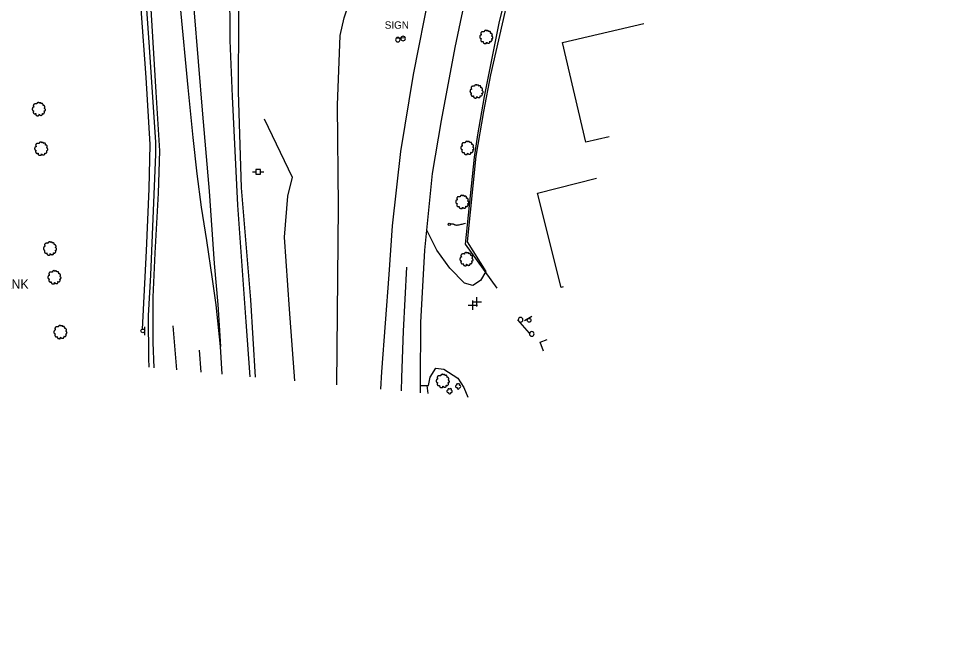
# Model space of a CAD drawing. Extents: x 1901471 to 1963503, y 756461 to 799997.
# Drawn here: x 1912023.9 to 1912523.3, y 760649.8 to 760985.7 of the extents above; entities that cross this region are included whole.
import ezdxf

# ---------------------------------------------------------------- set-up
doc = ezdxf.new("R2010")
doc.units = 0
for name, color, linetype in [('Default', 7, 'Continuous'), ('RD_EX_Bldg', 7, 'Continuous'), ('RD_EX_BldgApp', 7, 'Continuous'), ('RD_EX_Fence_Other', 7, 'Continuous'), ('RD_EX_GuardRail', 7, 'Continuous'), ('RD_EX_Misc', 7, 'Continuous'), ('RD_EX_Road', 7, 'Continuous'), ('RD_EX_SU_Telecom', 7, 'Continuous'), ('RD_EX_UT', 7, 'Continuous'), ('RD_EX_VEG', 7, 'Continuous'), ('RD_TX_RoadID', 7, 'Continuous')]:
    doc.layers.add(name, color=color, linetype=linetype)

# ---------------------------------------------------------------- blocks, each defined once
blk = doc.blocks.new('PP')
at = {"layer": 'RD_EX_UT'}
for p, q in [((2.490916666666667, 2.5090833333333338), (-2.5090833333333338, 2.5090833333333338)), ((-2.5090833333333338, 2.5090833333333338), (-2.5090833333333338, -2.490916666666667)), ((2.490916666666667, -2.490916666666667), (2.490916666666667, 2.5090833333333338)), ((-5.940166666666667, -0.053333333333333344), (-2.4710000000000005, -0.053333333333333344)), ((-2.5090833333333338, -2.490916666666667), (2.490916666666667, -2.490916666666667)), ((2.4194166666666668, -0.053333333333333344), (6.0598333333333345, -0.053333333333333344))]:
    blk.add_line(p, q, dxfattribs=at)
blk = doc.blocks.new('T2')
at = {"layer": 'RD_EX_VEG'}
for points in [[(0.05233333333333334, 7.213166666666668), (-0.24750000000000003, 7.238166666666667), (-0.5723333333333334, 7.138166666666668), (-0.8222500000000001, 7.038250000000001), (-1.0471666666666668, 6.963250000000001), (-1.2720833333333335, 6.863250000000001), (-1.5719166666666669, 6.688416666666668), (-1.7968333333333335, 6.488416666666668), (-1.9218333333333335, 6.2385833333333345), (-1.9718333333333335, 6.013666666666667), (-2.0217500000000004, 5.738833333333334), (-2.0217500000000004, 5.563833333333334), (-2.146666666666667, 5.538833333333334), (-2.296666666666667, 5.563833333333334), (-2.5465000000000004, 5.638833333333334), (-2.796416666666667, 5.638833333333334), (-3.0463333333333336, 5.638833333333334), (-3.3961666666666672, 5.613833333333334), (-3.7460000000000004, 5.613833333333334), (-4.020833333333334, 5.563833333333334), (-4.345750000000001, 5.513916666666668), (-4.720583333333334, 5.389000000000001), (-5.0704166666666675, 5.264000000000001), (-5.37025, 5.014083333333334), (-5.620166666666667, 4.539333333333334), (-5.745166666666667, 4.189500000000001), (-5.895083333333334, 3.9395833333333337), (-5.745166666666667, 3.489833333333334), (-5.570166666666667, 3.139916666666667), (-5.545250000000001, 2.9400000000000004), (-5.470250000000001, 2.5152500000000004), (-5.37025, 2.2903333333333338), (-5.245333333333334, 2.0903333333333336), (-5.320250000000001, 2.065416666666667), (-5.695166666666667, 2.015416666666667), (-5.995000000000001, 1.9155000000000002), (-6.419833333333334, 1.6905833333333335), (-6.644750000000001, 1.465666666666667), (-6.744750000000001, 1.1407500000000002), (-6.769666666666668, 0.7909166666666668), (-6.869583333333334, 0.5910833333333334), (-6.944583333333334, 0.3161666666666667), (-6.969583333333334, 0.2411666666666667), (-7.019583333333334, -0.08366666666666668), (-6.9195833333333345, -0.5335000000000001), (-6.894583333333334, -0.8833333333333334), (-6.769666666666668, -1.1082500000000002), (-6.619750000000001, -1.2830833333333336), (-6.444833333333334, -1.5330000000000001), (-6.045000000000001, -1.7579166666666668), (-5.7201666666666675, -1.8579166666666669), (-5.520250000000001, -1.8828333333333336), (-5.695166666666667, -2.382666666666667), (-5.745166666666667, -2.7325000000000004), (-5.870083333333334, -3.132333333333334), (-5.870083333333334, -3.2072500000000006), (-5.920000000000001, -3.682083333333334), (-5.770166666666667, -4.007000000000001), (-5.695166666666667, -4.38175), (-5.520250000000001, -4.606666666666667), (-5.245333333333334, -4.906583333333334), (-4.9205000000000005, -5.131416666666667), (-4.420666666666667, -5.256416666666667), (-4.020833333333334, -5.231416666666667), (-3.4460833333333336, -5.056500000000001), (-3.1962500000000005, -4.9815000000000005), (-3.2212500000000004, -5.156416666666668), (-3.1962500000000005, -5.531333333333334), (-3.1962500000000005, -5.956083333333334), (-3.0463333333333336, -6.280916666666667), (-2.946333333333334, -6.555833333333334), (-2.796416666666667, -6.805750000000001), (-2.4715000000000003, -7.030583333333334), (-2.07175, -7.1055833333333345), (-1.6469166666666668, -7.2555000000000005), (-1.1970833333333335, -7.330500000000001), (-0.6973333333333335, -7.355500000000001), (-0.09758333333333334, -7.205583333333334), (0.17725000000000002, -7.080583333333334), (0.27725000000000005, -6.905666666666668), (0.47716666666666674, -6.530833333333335), (0.4271666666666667, -6.3059166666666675), (0.4521666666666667, -5.706166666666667), (0.5520833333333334, -5.881166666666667), (0.7270833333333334, -6.231000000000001), (1.2268333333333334, -6.530833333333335), (1.626666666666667, -6.705750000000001), (2.101416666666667, -6.8557500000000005), (2.4013333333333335, -6.930666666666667), (2.8760833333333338, -6.8557500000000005), (3.2510000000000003, -6.780750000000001), (3.6257500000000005, -6.655750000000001), (3.9256666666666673, -6.380916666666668), (4.100583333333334, -6.106000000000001), (4.1505833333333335, -5.831166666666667), (4.2255, -5.456333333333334), (4.275500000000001, -5.281416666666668)], [(4.275500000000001, -5.281416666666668), (4.200583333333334, -5.106416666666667), (4.1505833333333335, -4.856583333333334), (4.2255, -4.881583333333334), (4.4004166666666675, -4.931583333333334), (4.675333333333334, -5.056500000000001), (4.900250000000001, -5.131416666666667), (5.225083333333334, -5.106416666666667), (5.500000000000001, -5.006500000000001), (5.949750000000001, -4.731583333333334), (6.224666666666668, -4.256833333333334), (6.499500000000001, -3.8570000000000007), (6.5745000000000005, -3.5321666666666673), (6.524500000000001, -3.3072500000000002), (6.499500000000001, -2.8075000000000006), (6.299583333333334, -2.5575833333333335), (6.249583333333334, -2.432666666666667), (6.1496666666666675, -2.0328333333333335), (6.224666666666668, -1.9828333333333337), (6.499500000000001, -1.9328333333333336), (6.874333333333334, -1.8079166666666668), (7.149250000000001, -1.6830000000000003), (7.374166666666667, -1.5080000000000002), (7.449083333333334, -1.2830833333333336), (7.424166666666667, -0.8833333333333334), (7.4740833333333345, -0.48350000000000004), (7.399166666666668, -0.3335), (7.299166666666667, -0.1836666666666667), (7.224166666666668, 0.016333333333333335), (7.074250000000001, 0.16616666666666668), (6.974333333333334, 0.3161666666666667), (6.874333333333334, 0.41608333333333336), (6.749416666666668, 0.5660833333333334), (6.5745000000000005, 0.6910000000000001), (6.424583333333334, 0.7410000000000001), (6.374583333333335, 0.8909166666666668), (6.524500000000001, 1.0908333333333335), (6.5745000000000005, 1.1907500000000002), (6.599416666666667, 1.4156666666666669), (6.824416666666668, 1.7655000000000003), (6.874333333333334, 2.1653333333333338), (6.824416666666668, 2.590166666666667), (6.774416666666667, 2.8650833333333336), (6.624416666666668, 3.139916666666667), (6.424583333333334, 3.3898333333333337), (6.299583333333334, 3.5647500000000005), (6.124666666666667, 3.689666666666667), (5.799833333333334, 3.814666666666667), (5.549916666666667, 3.864583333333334), (5.200083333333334, 3.864583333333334), (5.000166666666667, 3.9145833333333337), (5.025166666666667, 3.964583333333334), (5.025166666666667, 4.1145000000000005), (5.025166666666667, 4.389416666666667), (4.950166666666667, 4.839166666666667), (4.800250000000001, 5.339), (4.800250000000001, 5.364000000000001), (4.7002500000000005, 5.613833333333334), (4.475416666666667, 5.813750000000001), (4.3005, 5.913666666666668), (4.100583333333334, 6.038666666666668), (3.850666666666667, 6.063666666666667), (3.5508333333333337, 6.063666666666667), (3.2759166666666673, 6.013666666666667), (3.0760000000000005, 5.913666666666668), (2.9010833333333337, 5.788750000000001), (2.8260833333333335, 5.938666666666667), (2.726166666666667, 6.2385833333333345), (2.676166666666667, 6.3885000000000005), (2.52625, 6.563416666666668), (2.301416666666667, 6.7633333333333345), (1.8515000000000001, 6.888250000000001), (1.2268333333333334, 6.813333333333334), (0.9269166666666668, 6.613416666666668), (0.7770000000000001, 6.438500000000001), (0.7270833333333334, 6.563416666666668), (0.5270833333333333, 6.7633333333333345), (0.4271666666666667, 6.938250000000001), (0.25225000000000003, 7.063250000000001), (0.10233333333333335, 7.163166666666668), (0.0023333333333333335, 7.213166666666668)]]:
    blk.add_spline(points, degree=3, dxfattribs=at)
blk = doc.blocks.new('SB2')
at = {"layer": 'RD_EX_VEG'}
for centre, radius, start, end in [((-1.563757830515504, -0.1555935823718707), 1.256970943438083, 96.45178611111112, 294.73400833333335), ((-0.7210660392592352, 1.5471418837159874), 1.0835094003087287, 34.97628888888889, 204.7560222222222), ((1.0452472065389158, 1.7020636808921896), 0.9945285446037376, 308.76261111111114, 152.04674444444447), ((1.8396429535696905, -0.2793298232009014), 1.2180790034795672, 256.56668055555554, 98.10463055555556), ((0.2455500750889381, -1.5963122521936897), 1.3177675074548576, 166.88265555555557, 5.758930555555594)]:
    blk.add_arc(centre, radius, start, end, dxfattribs=at)
blk = doc.blocks.new('MSP')
at = {"layer": 'RD_EX_Misc'}
for p, q in [((-5.000000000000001, 0), (5.000000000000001, 0)), ((0, -5.000000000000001), (0, 5.000000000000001))]:
    blk.add_line(p, q, dxfattribs=at)
blk = doc.blocks.new('SIGNPOST')
at = {"layer": 'Default'}
for centre, start, end in [((7.776250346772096e-18, 0), 90.00000000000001, 270), ((-7.776250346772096e-18, 0), 270, 90)]:
    blk.add_arc(centre, 0.12700000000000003, start, end, dxfattribs=at)
blk = doc.blocks.new('SIGN')
at = {"layer": 'RD_EX_BldgApp'}
blk.add_line((-4.517166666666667, -2.0245), (4.482833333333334, -2.0245), dxfattribs=at)
blk.add_circle((-1.0416666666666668e-05, -2.0833333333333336e-05), 2.0000000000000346, dxfattribs=at)

msp = doc.modelspace()

# ---------------------------------------------------------------- linework, layer by layer
at = {"layer": 'RD_EX_Bldg'}
for points in [[(1912342.8500000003, 760921.8600000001), (1912330.2600000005, 760918.9000000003), (1912317.6000000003, 760972.6600000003), (1912361.5700000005, 760983.0200000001)], [(1912227.9200000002, 760975.0200000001), (1912232.64, 760975.4900000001)], [(1912318.0200000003, 760840.7100000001), (1912316.89, 760840.4300000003), (1912304.0600000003, 760891.4000000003), (1912335.9900000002, 760899.4400000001)], [(1912305.5400000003, 760810.8500000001), (1912309.3400000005, 760812.3600000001)], [(1912307.4300000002, 760806.1100000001), (1912305.5400000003, 760810.8500000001)]]:
    msp.add_lwpolyline(points, dxfattribs=at)
at = {"layer": 'RD_EX_Fence_Other'}
for points in [[(1912195.7800000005, 760787.83), (1912196.64, 760884.1200000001), (1912196.1600000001, 760938.83), (1912197.6000000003, 760976.4900000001), (1912199.7600000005, 760985.9700000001), (1912203.1200000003, 760996.5300000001), (1912206.7200000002, 761007.81), (1912241.9900000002, 761108.1000000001), (1912276.7800000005, 761176.4800000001)], [(1912282.3000000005, 760840.0400000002), (1912265.3000000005, 760863.81), (1912270.1800000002, 760910.8), (1912271.9100000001, 760922.9200000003), (1912275.5400000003, 760943.4700000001), (1912283.4100000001, 760983.1400000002), (1912292.6900000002, 761021.1500000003), (1912299.3100000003, 761048.31), (1912302.14, 761050.7500000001), (1912400.2900000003, 761073.1800000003)], [(1912156.5700000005, 760931.5100000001), (1912171.6900000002, 760900.08), (1912169.0500000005, 760889.7600000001), (1912167.3700000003, 760867.57), (1912170.0100000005, 760828.7000000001), (1912172.9200000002, 760789.9800000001)]]:
    msp.add_lwpolyline(points, dxfattribs=at)
at = {"layer": 'RD_EX_GuardRail'}
msp.add_lwpolyline([(1912090.8800000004, 760817.9100000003), (1912092.9400000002, 760860.1400000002), (1912094.4300000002, 760893.7000000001), (1912094.89, 760917.6300000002), (1912092.8300000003, 760953.8400000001), (1912090.1900000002, 760990.9600000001), (1912085.9400000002, 761050.2900000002), (1912081.7000000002, 761106.7500000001), (1912081.0100000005, 761115.6500000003)], dxfattribs=at)
at = {"layer": 'RD_EX_Road'}
for points in [[(1912219.5900000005, 760785.6000000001), (1912220.0900000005, 760794.8900000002), (1912224.0200000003, 760847.3900000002), (1912225.9100000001, 760873.7600000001), (1912230.3200000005, 760913.82), (1912237.0900000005, 760955.4600000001), (1912245.9100000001, 761000.2500000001), (1912254.8800000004, 761033.2300000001), (1912266.8400000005, 761076.2800000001), (1912281.9600000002, 761115.4000000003), (1912295.0200000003, 761150.9000000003), (1912304.9400000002, 761174.5100000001), (1912336.7400000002, 761237.7900000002), (1912375.3000000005, 761309.1000000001)], [(1912252.2000000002, 761303.81), (1912224.0200000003, 761253.5100000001), (1912204.8200000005, 761218.1700000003), (1912189.39, 761189.9900000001), (1912173.4900000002, 761159.1400000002), (1912164.2000000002, 761139.1500000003), (1912155.39, 761117.6600000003), (1912149.2500000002, 761098.6100000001), (1912143.1100000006, 761073.5000000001), (1912139.9600000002, 761050.6800000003), (1912137.9100000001, 761021.32), (1912137.7600000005, 761004.1600000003), (1912138.0700000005, 760973.7000000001), (1912139.1700000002, 760943.4700000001), (1912142.1600000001, 760884.9100000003), (1912146.5700000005, 760821.9500000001), (1912148.7700000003, 760792.2500000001)], [(1912242.3500000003, 761274.2100000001), (1912200.5000000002, 761199.8400000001), (1912175.3400000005, 761153.1300000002), (1912159.89, 761118.0000000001), (1912150.9200000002, 761087.9800000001), (1912144.6900000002, 761057.0900000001), (1912142.7000000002, 761024.08), (1912142.7000000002, 760987.2100000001), (1912142.4500000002, 760946.2300000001), (1912144.2000000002, 760894.2900000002), (1912149.1800000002, 760833.7500000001), (1912151.7500000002, 760791.9700000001)], [(1912240.9200000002, 760783.6000000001), (1912240.8700000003, 760789.1500000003), (1912241.1800000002, 760821.58), (1912243.2300000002, 760860.5400000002), (1912247.4800000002, 760902.0200000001), (1912252.3600000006, 760930.5900000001), (1912259.6000000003, 760969.9400000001), (1912266.6900000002, 761003.4800000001), (1912272.9800000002, 761027.56), (1912284.7900000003, 761066.8400000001), (1912294.5500000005, 761096.1900000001), (1912313.2800000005, 761143.5000000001), (1912335.3200000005, 761192.5400000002), (1912353.7400000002, 761229.4500000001), (1912375.7800000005, 761270.3)], [(1912133.8400000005, 760793.6500000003), (1912132.9000000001, 760808.5400000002), (1912130.6200000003, 760831.1100000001), (1912128.7000000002, 760844.9300000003), (1912125.5500000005, 760865.83), (1912122.7500000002, 760883.8400000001), (1912120.3000000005, 760901.8600000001), (1912118.2000000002, 760921.3600000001), (1912115.4100000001, 760948.4700000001), (1912111.3800000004, 760991.9400000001), (1912107.1800000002, 761036.9800000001), (1912103.1600000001, 761083.9400000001), (1912099.6600000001, 761124.08), (1912096.3400000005, 761163.8700000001), (1912095.1200000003, 761184.4300000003), (1912094.5900000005, 761199.2900000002), (1912095.4700000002, 761208.56), (1912097.0400000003, 761214.6000000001), (1912100.0100000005, 761221.9400000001)], [(1912106.3100000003, 761220.8900000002), (1912109.1100000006, 761178.9200000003), (1912111.5600000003, 761123.2100000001), (1912114.0100000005, 761075.5400000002), (1912116.6300000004, 761027.5300000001), (1912118.5500000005, 760990.8900000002), (1912123.2800000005, 760933.9500000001), (1912126.7700000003, 760892.4100000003), (1912129.5700000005, 760853.32), (1912131.5000000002, 760831.1900000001), (1912132.9000000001, 760808.5400000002)], [(1911897.4900000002, 761178.9100000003), (1911961.0900000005, 761185.7700000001), (1911983.0100000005, 761187.2600000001), (1912008.1700000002, 761187.2600000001), (1912029.3500000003, 761182.2800000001), (1912048.2800000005, 761172.06), (1912063.2300000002, 761159.3600000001), (1912077.9300000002, 761137.06), (1912083.6600000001, 761120.1200000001), (1912085.9000000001, 761099.07), (1912090.39, 761029.31), (1912094.3700000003, 760970.1500000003), (1912097.8600000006, 760918.9500000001), (1912097.8600000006, 760912.3500000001), (1912095.1200000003, 760847.08), (1912093.8700000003, 760825.2800000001), (1912094.1200000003, 760802.1100000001), (1912094.2800000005, 760797.3600000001)], [(1912012.5400000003, 761189.3900000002), (1912024.6300000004, 761186.8), (1912038.6700000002, 761180.9700000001), (1912052.9200000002, 761172.33), (1912060.9100000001, 761165.4200000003), (1912068.6900000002, 761156.6800000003), (1912076.2400000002, 761144.58), (1912083.1500000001, 761130.55), (1912086.39, 761117.1600000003), (1912087.6900000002, 761107.33), (1912090.7100000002, 761059.83), (1912094.6000000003, 761002.7100000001), (1912098.0500000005, 760945.81), (1912100.0000000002, 760914.1800000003), (1912099.3500000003, 760891.2900000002), (1912097.4100000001, 760859.0100000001), (1912096.3300000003, 760835.2500000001), (1912096.3300000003, 760810.7400000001), (1912096.9400000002, 760797.1100000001)], [(1912400.9100000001, 761070.7200000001), (1912305.1700000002, 761049.8500000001), (1912302.5300000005, 761048.6500000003), (1912300.6200000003, 761046.9700000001), (1912298.4600000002, 761041.9300000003), (1912278.7800000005, 760955.32), (1912274.9400000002, 760935.5200000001), (1912270.8600000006, 760911.2900000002), (1912266.0700000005, 760865.1000000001), (1912276.14, 760849.0300000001), (1912273.2600000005, 760844.2300000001), (1912269.1800000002, 760841.5900000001), (1912264.6300000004, 760842.7900000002), (1912256.7100000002, 760850.9500000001), (1912249.7500000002, 760860.5400000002), (1912244.3400000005, 760871.3600000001)], [(1912230.7600000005, 760784.55), (1912230.8500000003, 760791.8400000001), (1912231.7200000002, 760816.8500000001), (1912233.4700000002, 760851.4800000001)], [(1912293.3800000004, 760823.0000000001), (1912299.5600000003, 760815.8)], [(1912107.2600000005, 760819.7200000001), (1912109.2100000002, 760795.9600000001)], [(1912121.4800000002, 760806.5300000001), (1912122.2800000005, 760794.7300000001)], [(1912240.8800000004, 760787.4800000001), (1912245.1900000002, 760787.4800000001), (1912246.1500000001, 760792.0400000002), (1912249.2700000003, 760796.8400000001), (1912253.5900000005, 760796.3600000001), (1912261.0300000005, 760791.56), (1912264.39, 760786.5200000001), (1912266.4400000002, 760781.2000000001)], [(1912244.2700000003, 760787.4800000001), (1912244.89, 760783.2200000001)]]:
    msp.add_lwpolyline(points, dxfattribs=at)
at = {"layer": 'RD_EX_SU_Telecom'}
msp.add_circle((1912256.4700116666, 760874.5800183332), 0.66, dxfattribs=at)
msp.add_open_spline([(1912257.1299583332, 760874.58), (1912258.1319583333, 760875.1294166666), (1912260.4730416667, 760873.65475), (1912265.1552083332, 760875.2451666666)], degree=2, dxfattribs=at)

# ---------------------------------------------------------------- block references
at = {"layer": 'Default', "xscale": 0.5039370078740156, "yscale": 0.5039370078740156}
msp.add_blockref('PP', (1912153.2100000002, 760902.8400000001), dxfattribs=at)
at = {"layer": 'RD_EX_Bldg', "xscale": 9.84251968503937, "yscale": 9.84251968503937}
for p in [(1912231.5400000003, 760974.8600000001), (1912228.7100000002, 760974.2300000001), (1912295.0000000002, 760823.0000000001), (1912301.0300000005, 760815.3500000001)]:
    msp.add_blockref('SIGNPOST', p, dxfattribs=at)
at = {"layer": 'RD_EX_Bldg', "xscale": 0.5039370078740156}
for p, yscale, rotation in [((1912299.5600000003, 760822.7100000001), 0.5039370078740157, -150.25511900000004), ((1912091.0173970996, 760816.9767516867), 0.5039370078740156, 90)]:
    msp.add_blockref('SIGN', p, dxfattribs=dict(at, yscale=yscale, rotation=rotation))
at = {"layer": 'RD_EX_Misc', "xscale": 0.5039370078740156, "yscale": 0.5039370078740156}
for p in [(1912269.2600000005, 760830.8), (1912271.3200000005, 760832.7100000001)]:
    msp.add_blockref('MSP', p, dxfattribs=at)
at = {"layer": 'RD_EX_VEG'}
for name, p, xscale, yscale in [('T2', (1912276.3400000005, 760975.7400000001), 0.4921259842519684, 0.4921259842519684), ('T2', (1912271.1100000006, 760946.3400000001), 0.4921259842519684, 0.4921259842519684), ('T2', (1912034.7500000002, 760936.7800000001), 0.4921259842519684, 0.4921259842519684), ('T2', (1912036.0400000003, 760915.4100000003), 0.4921259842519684, 0.4921259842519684), ('T2', (1912266.1300000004, 760915.82), 0.4921259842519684, 0.4921259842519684), ('T2', (1912263.39, 760886.6700000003), 0.4921259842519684, 0.4921259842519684), ('T2', (1912040.8000000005, 760861.5300000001), 0.4921259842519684, 0.4921259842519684), ('T2', (1912265.6300000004, 760855.7800000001), 0.4921259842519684, 0.4921259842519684), ('T2', (1912043.1700000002, 760845.9800000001), 0.4921259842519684, 0.4921259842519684), ('T2', (1912046.4100000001, 760816.4000000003), 0.4921259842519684, 0.4921259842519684), ('T2', (1912252.8400000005, 760790.0200000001), 0.4921259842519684, 0.4921259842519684), ('SB2', (1912261.1700000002, 760787.08), 0.5019685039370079, 0.5019685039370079), ('SB2', (1912256.5900000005, 760784.4600000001), 0.5019685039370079, 0.5019685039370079)]:
    msp.add_blockref(name, p, dxfattribs=dict(at, xscale=xscale, yscale=yscale))

# ---------------------------------------------------------------- texts
at = {"layer": 'RD_EX_BldgApp'}
msp.add_text('TANK', height=5.000000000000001, dxfattribs=at).set_placement((1912011.5600000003, 760839.7500000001))
at = {"layer": 'RD_EX_Road'}
msp.add_text('SIGN', height=4.000000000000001, dxfattribs=at).set_placement((1912221.6300000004, 760980.1400000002))
at = {"layer": 'RD_TX_RoadID'}
msp.add_text('RD. S-204', height=200.00000000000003, rotation=214.99999999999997, dxfattribs=at).set_placement((1912925.9989022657, 760894.8929854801))

doc.saveas('drawing.dxf')
